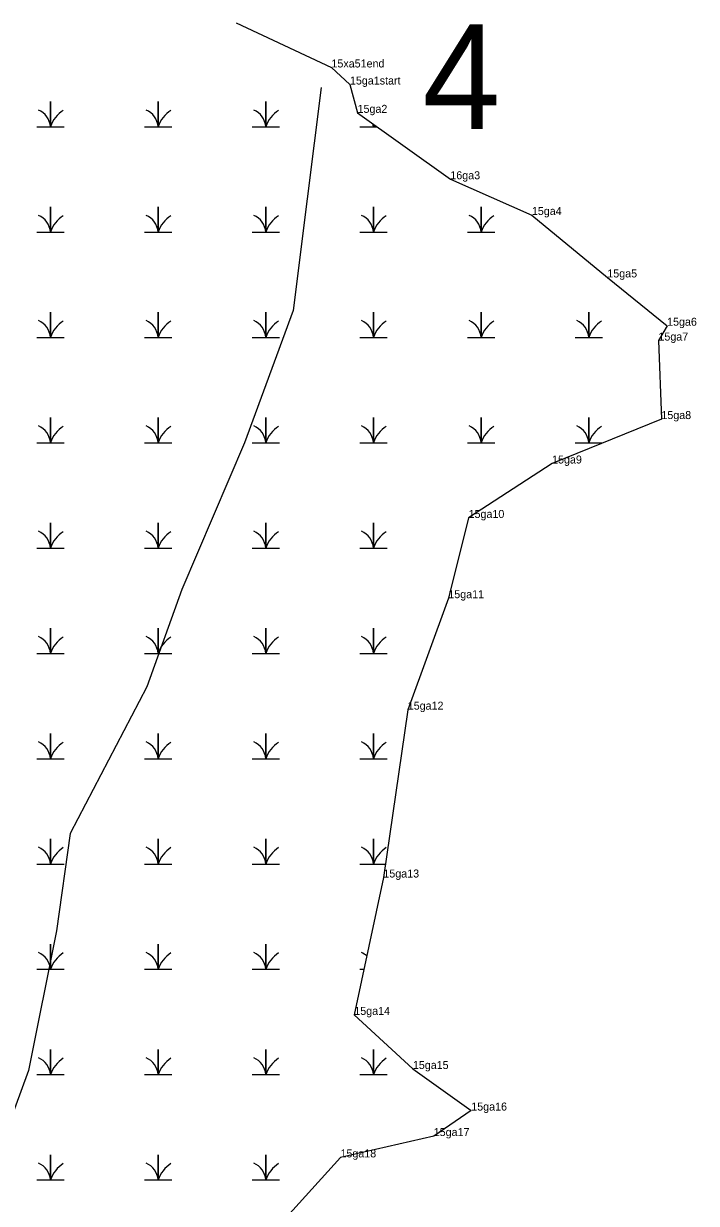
# Model space of a CAD drawing. Extents: x 2072529 to 2268796, y 436423 to 470397.
# Drawn here: x 2264945 to 2265365, y 443935 to 444673 of the extents above; entities that cross this region are included whole.
import ezdxf

# ---------------------------------------------------------------- set-up
doc = ezdxf.new("R2010")
doc.units = 0
for name, color, linetype in [('Default', 7, 'Continuous'), ('Exist Environmental Wetland Boundary', 7, 'Continuous'), ('Exist Environmental Wetland Boundary Cogo Comment', 7, 'Continuous'), ('Exist Environmental Wetland Boundary Cogo Point CELL', 7, 'Continuous'), ('Exist Hydro Jurisdictional Stream or Body of Water NEU Mitigable', 7, 'Continuous'), ('Exist Hydro Swamp or Marsh', 7, 'Continuous')]:
    doc.layers.add(name, color=color, linetype=linetype)

msp = doc.modelspace()

# ---------------------------------------------------------------- linework, layer by layer
at = {"layer": 'Exist Environmental Wetland Boundary'}
for points in [[(2265078.14, 444673.01), (2265137.56, 444645.11), (2265149.11, 444634.45)], [(2265149.11, 444634.45), (2265153.86, 444616.76), (2265211.81, 444575.26), (2265262.73, 444552.92), (2265309.87, 444513.92), (2265347.2, 444483.75), (2265341.79, 444474.46), (2265343.64, 444425.44), (2265275.37, 444397.67), (2265223.22, 444363.64), (2265210.56, 444313.51), (2265185.22, 444243.87), (2265169.99, 444139), (2265151.84, 444053.16), (2265188.41, 444019.37), (2265224.89, 443993.39), (2265201.44, 443977.47), (2265143.19, 443964.13), (2265095.51, 443911.37)]]:
    msp.add_lwpolyline(points, dxfattribs=at)
at = {"layer": 'Exist Environmental Wetland Boundary Cogo Point CELL'}
for p, q in [((2265137.56, 444645.11), (2265137.56, 444645.11)), ((2265149.11, 444634.45), (2265149.11, 444634.45)), ((2265153.86, 444616.76), (2265153.86, 444616.76)), ((2265211.81, 444575.26), (2265211.81, 444575.26)), ((2265262.73, 444552.92), (2265262.73, 444552.92)), ((2265309.87, 444513.92), (2265309.87, 444513.92)), ((2265347.2, 444483.75), (2265347.2, 444483.75)), ((2265341.79, 444474.46), (2265341.79, 444474.46)), ((2265343.64, 444425.44), (2265343.64, 444425.44)), ((2265275.37, 444397.67), (2265275.37, 444397.67)), ((2265223.22, 444363.64), (2265223.22, 444363.64)), ((2265210.56, 444313.51), (2265210.56, 444313.51)), ((2265185.22, 444243.87), (2265185.22, 444243.87)), ((2265169.99, 444139), (2265169.99, 444139)), ((2265151.84, 444053.16), (2265151.84, 444053.16)), ((2265188.41, 444019.37), (2265188.41, 444019.37)), ((2265224.89, 443993.39), (2265224.89, 443993.39)), ((2265201.44, 443977.47), (2265201.44, 443977.47)), ((2265143.19, 443964.13), (2265143.19, 443964.13))]:
    msp.add_line(p, q, dxfattribs=at)
at = {"layer": 'Exist Hydro Jurisdictional Stream or Body of Water NEU Mitigable'}
msp.add_lwpolyline([(2265131.15, 444632.65), (2265122.45, 444562.95), (2265113.74, 444493.26), (2265083.27, 444410.5), (2265044.1, 444319.03), (2265022.33, 444258.05), (2264974.45, 444166.58), (2264965.75, 444105.6), (2264948.34, 444018.49), (2264917.87, 443935.73), (2264896.1, 443857.32), (2264878.69, 443791.99), (2264839.52, 443709.23), (2264795.99, 443661.31), (2264717.64, 443578.56), (2264630.59, 443478.37), (2264600.12, 443430.46), (2264552.24, 443378.19), (2264547.89, 443369.48)], dxfattribs=at)
at = {"layer": 'Exist Hydro Swamp or Marsh'}
for points in [[(2264953.45, 444608.04), (2264962.05, 444608.04), (2264962.05, 444623.82), (2264962.05, 444608.04), (2264970.65, 444608.04)], [(2265020.7, 444608.04), (2265029.3, 444608.04), (2265029.3, 444623.82), (2265029.3, 444608.04), (2265037.9, 444608.04)], [(2265087.95, 444608.04), (2265096.55, 444608.04), (2265096.55, 444623.82), (2265096.55, 444608.04), (2265105.15, 444608.04)], [(2265155.2, 444608.04), (2265163.8, 444608.04), (2265163.8, 444609.64)], [(2265163.8, 444609.64), (2265163.8, 444608.04), (2265166.03, 444608.04)], [(2264953.45, 444542.24), (2264962.05, 444542.24), (2264962.05, 444558.02), (2264962.05, 444542.24), (2264970.65, 444542.24)], [(2265020.7, 444542.24), (2265029.3, 444542.24), (2265029.3, 444558.02), (2265029.3, 444542.24), (2265037.9, 444542.24)], [(2265087.95, 444542.24), (2265096.55, 444542.24), (2265096.55, 444558.02), (2265096.55, 444542.24), (2265105.15, 444542.24)], [(2265155.2, 444542.24), (2265163.8, 444542.24), (2265163.8, 444558.02), (2265163.8, 444542.24), (2265172.4, 444542.24)], [(2265222.45, 444542.24), (2265231.05, 444542.24), (2265231.05, 444558.02), (2265231.05, 444542.24), (2265239.65, 444542.24)], [(2264953.45, 444476.44), (2264962.05, 444476.44), (2264962.05, 444492.22), (2264962.05, 444476.44), (2264970.65, 444476.44)], [(2265020.7, 444476.44), (2265029.3, 444476.44), (2265029.3, 444492.22), (2265029.3, 444476.44), (2265037.9, 444476.44)], [(2265087.95, 444476.44), (2265096.55, 444476.44), (2265096.55, 444492.22), (2265096.55, 444476.44), (2265105.15, 444476.44)], [(2265155.2, 444476.44), (2265163.8, 444476.44), (2265163.8, 444492.22), (2265163.8, 444476.44), (2265172.4, 444476.44)], [(2265222.45, 444476.44), (2265231.05, 444476.44), (2265231.05, 444492.22), (2265231.05, 444476.44), (2265239.65, 444476.44)], [(2265289.7, 444476.44), (2265298.3, 444476.44), (2265298.3, 444492.22), (2265298.3, 444476.44), (2265306.9, 444476.44)], [(2264953.45, 444410.64), (2264962.05, 444410.64), (2264962.05, 444426.42), (2264962.05, 444410.64), (2264970.65, 444410.64)], [(2265020.7, 444410.64), (2265029.3, 444410.64), (2265029.3, 444426.42), (2265029.3, 444410.64), (2265037.9, 444410.64)], [(2265087.95, 444410.64), (2265096.55, 444410.64), (2265096.55, 444426.42), (2265096.55, 444410.64), (2265105.15, 444410.64)], [(2265155.2, 444410.64), (2265163.8, 444410.64), (2265163.8, 444426.42), (2265163.8, 444410.64), (2265172.4, 444410.64)], [(2265222.45, 444410.64), (2265231.05, 444410.64), (2265231.05, 444426.42), (2265231.05, 444410.64), (2265239.65, 444410.64)], [(2265289.7, 444410.64), (2265298.3, 444410.64), (2265298.3, 444426.42), (2265298.3, 444410.64), (2265306.9, 444410.64)], [(2264953.45, 444344.84), (2264962.05, 444344.84), (2264962.05, 444360.62), (2264962.05, 444344.84), (2264970.65, 444344.84)], [(2265020.7, 444344.84), (2265029.3, 444344.84), (2265029.3, 444360.62), (2265029.3, 444344.84), (2265037.9, 444344.84)], [(2265087.95, 444344.84), (2265096.55, 444344.84), (2265096.55, 444360.62), (2265096.55, 444344.84), (2265105.15, 444344.84)], [(2265155.2, 444344.84), (2265163.8, 444344.84), (2265163.8, 444360.62), (2265163.8, 444344.84), (2265172.4, 444344.84)], [(2264953.45, 444279.04), (2264962.05, 444279.04), (2264962.05, 444294.82), (2264962.05, 444279.04), (2264970.65, 444279.04)], [(2265020.7, 444279.04), (2265029.3, 444279.04), (2265029.3, 444294.82), (2265029.3, 444279.04), (2265037.9, 444279.04)], [(2265087.95, 444279.04), (2265096.55, 444279.04), (2265096.55, 444294.82), (2265096.55, 444279.04), (2265105.15, 444279.04)], [(2265155.2, 444279.04), (2265163.8, 444279.04), (2265163.8, 444294.82), (2265163.8, 444279.04), (2265172.4, 444279.04)], [(2264953.45, 444213.24), (2264962.05, 444213.24), (2264962.05, 444229.02), (2264962.05, 444213.24), (2264970.65, 444213.24)], [(2265020.7, 444213.24), (2265029.3, 444213.24), (2265029.3, 444229.02), (2265029.3, 444213.24), (2265037.9, 444213.24)], [(2265087.95, 444213.24), (2265096.55, 444213.24), (2265096.55, 444229.02), (2265096.55, 444213.24), (2265105.15, 444213.24)], [(2265155.2, 444213.24), (2265163.8, 444213.24), (2265163.8, 444229.02), (2265163.8, 444213.24), (2265172.4, 444213.24)], [(2264953.45, 444147.44), (2264962.05, 444147.44), (2264962.05, 444163.22), (2264962.05, 444147.44), (2264970.65, 444147.44)], [(2265020.7, 444147.44), (2265029.3, 444147.44), (2265029.3, 444163.22), (2265029.3, 444147.44), (2265037.9, 444147.44)], [(2265087.95, 444147.44), (2265096.55, 444147.44), (2265096.55, 444163.22), (2265096.55, 444147.44), (2265105.15, 444147.44)], [(2265155.2, 444147.44), (2265163.8, 444147.44), (2265163.8, 444163.22), (2265163.8, 444147.44), (2265171.21, 444147.44)], [(2264953.45, 444081.64), (2264962.05, 444081.64), (2264962.05, 444097.42), (2264962.05, 444081.64), (2264970.65, 444081.64)], [(2265020.7, 444081.64), (2265029.3, 444081.64), (2265029.3, 444097.42), (2265029.3, 444081.64), (2265037.9, 444081.64)], [(2265087.95, 444081.64), (2265096.55, 444081.64), (2265096.55, 444097.42), (2265096.55, 444081.64), (2265105.15, 444081.64)], [(2265155.2, 444081.64), (2265157.86, 444081.64)], [(2264953.45, 444015.84), (2264962.05, 444015.84), (2264962.05, 444031.62), (2264962.05, 444015.84), (2264970.65, 444015.84)], [(2265020.7, 444015.84), (2265029.3, 444015.84), (2265029.3, 444031.62), (2265029.3, 444015.84), (2265037.9, 444015.84)], [(2265087.95, 444015.84), (2265096.55, 444015.84), (2265096.55, 444031.62), (2265096.55, 444015.84), (2265105.15, 444015.84)], [(2265155.2, 444015.84), (2265163.8, 444015.84), (2265163.8, 444031.62), (2265163.8, 444015.84), (2265172.4, 444015.84)], [(2264953.45, 443950.04), (2264962.05, 443950.04), (2264962.05, 443965.82), (2264962.05, 443950.04), (2264970.65, 443950.04)], [(2265020.7, 443950.04), (2265029.3, 443950.04), (2265029.3, 443965.82), (2265029.3, 443950.04), (2265037.9, 443950.04)], [(2265087.95, 443950.04), (2265096.55, 443950.04), (2265096.55, 443965.82), (2265096.55, 443950.04), (2265105.15, 443950.04)]]:
    msp.add_lwpolyline(points, dxfattribs=at)
for centre, radius, start, end in [((2264949.78, 444607.15), 12.3, 4.14034, 67.53497), ((2264980.29, 444601.98), 19.22, 122.12745, 161.62219), ((2265017.03, 444607.15), 12.3, 4.14034, 67.53497), ((2265047.54, 444601.98), 19.22, 122.12745, 161.62219), ((2265084.28, 444607.15), 12.3, 4.14034, 67.53497), ((2265114.79, 444601.98), 19.22, 122.12745, 161.62219), ((2265151.53, 444607.15), 12.3, 4.14034, 12.55578), ((2265182.04, 444601.98), 19.22, 157.60798, 161.62219), ((2264949.78, 444541.35), 12.3, 4.14034, 67.53497), ((2264980.29, 444536.18), 19.22, 122.12745, 161.62219), ((2265017.03, 444541.35), 12.3, 4.14034, 67.53497), ((2265047.54, 444536.18), 19.22, 122.12745, 161.62219), ((2265084.28, 444541.35), 12.3, 4.14034, 67.53497), ((2265114.79, 444536.18), 19.22, 122.12745, 161.62219), ((2265151.53, 444541.35), 12.3, 4.14034, 67.53497), ((2265182.04, 444536.18), 19.22, 122.12745, 161.62219), ((2265218.78, 444541.35), 12.3, 4.14034, 67.53497), ((2265249.29, 444536.18), 19.22, 122.12745, 161.62219), ((2264949.78, 444475.55), 12.3, 4.14034, 67.53497), ((2264980.29, 444470.38), 19.22, 122.12745, 161.62219), ((2265017.03, 444475.55), 12.3, 4.14034, 67.53497), ((2265047.54, 444470.38), 19.22, 122.12745, 161.62219), ((2265084.28, 444475.55), 12.3, 4.14034, 67.53497), ((2265114.79, 444470.38), 19.22, 122.12745, 161.62219), ((2265151.53, 444475.55), 12.3, 4.14034, 67.53497), ((2265182.04, 444470.38), 19.22, 122.12745, 161.62219), ((2265218.78, 444475.55), 12.3, 4.14034, 67.53497), ((2265249.29, 444470.38), 19.22, 122.12745, 161.62219), ((2265286.03, 444475.55), 12.3, 4.14034, 67.53497), ((2265316.54, 444470.38), 19.22, 122.12745, 161.62219), ((2264949.78, 444409.75), 12.3, 4.14034, 67.53497), ((2264980.29, 444404.58), 19.22, 122.12745, 161.62219), ((2265017.03, 444409.75), 12.3, 4.14034, 67.53497), ((2265047.54, 444404.58), 19.22, 122.12745, 161.62219), ((2265084.28, 444409.75), 12.3, 4.14034, 67.53497), ((2265114.79, 444404.58), 19.22, 122.12745, 161.62219), ((2265151.53, 444409.75), 12.3, 4.14034, 67.53497), ((2265182.04, 444404.58), 19.22, 122.12745, 161.62219), ((2265218.78, 444409.75), 12.3, 4.14034, 67.53497), ((2265249.29, 444404.58), 19.22, 122.12745, 161.62219), ((2265286.03, 444409.75), 12.3, 4.14034, 67.53497), ((2265316.54, 444404.58), 19.22, 122.12745, 161.62219), ((2264949.78, 444343.95), 12.3, 4.14034, 67.53497), ((2264980.29, 444338.78), 19.22, 122.12745, 161.62219), ((2265017.03, 444343.95), 12.3, 4.14034, 67.53497), ((2265047.54, 444338.78), 19.22, 122.12745, 161.62219), ((2265084.28, 444343.95), 12.3, 4.14034, 67.53497), ((2265114.79, 444338.78), 19.22, 122.12745, 161.62219), ((2265151.53, 444343.95), 12.3, 4.14034, 67.53497), ((2265182.04, 444338.78), 19.22, 122.12745, 161.62219), ((2264949.78, 444278.15), 12.3, 4.14034, 67.53497), ((2264980.29, 444272.98), 19.22, 122.12745, 161.62219), ((2265017.03, 444278.15), 12.3, 4.14034, 67.53497), ((2265047.54, 444272.98), 19.22, 122.12745, 161.62219), ((2265084.28, 444278.15), 12.3, 4.14034, 67.53497), ((2265114.79, 444272.98), 19.22, 122.12745, 161.62219), ((2265151.53, 444278.15), 12.3, 4.14034, 67.53497), ((2265182.04, 444272.98), 19.22, 122.12745, 161.62219), ((2264949.78, 444212.35), 12.3, 4.14034, 67.53497), ((2264980.29, 444207.18), 19.22, 122.12745, 161.62219), ((2265017.03, 444212.35), 12.3, 4.14034, 67.53497), ((2265047.54, 444207.18), 19.22, 122.12745, 161.62219), ((2265084.28, 444212.35), 12.3, 4.14034, 67.53497), ((2265114.79, 444207.18), 19.22, 122.12745, 161.62219), ((2265151.53, 444212.35), 12.3, 4.14034, 67.53497), ((2265182.04, 444207.18), 19.22, 122.12745, 161.62219), ((2264949.78, 444146.55), 12.3, 4.14034, 67.53497), ((2264980.29, 444141.38), 19.22, 122.12745, 161.62219), ((2265017.03, 444146.55), 12.3, 4.14034, 67.53497), ((2265047.54, 444141.38), 19.22, 122.12745, 161.62219), ((2265084.28, 444146.55), 12.3, 4.14034, 67.53497), ((2265114.79, 444141.38), 19.22, 122.12745, 161.62219), ((2265151.53, 444146.55), 12.3, 4.14034, 67.53497), ((2265182.04, 444141.38), 19.22, 122.12745, 161.62219), ((2264949.78, 444080.75), 12.3, 4.14034, 67.53497), ((2264980.29, 444075.58), 19.22, 122.12745, 161.62219), ((2265017.03, 444080.75), 12.3, 4.14034, 67.53497), ((2265047.54, 444075.58), 19.22, 122.12745, 161.62219), ((2265084.28, 444080.75), 12.3, 4.14034, 67.53497), ((2265114.79, 444075.58), 19.22, 122.12745, 161.62219), ((2265151.53, 444080.75), 12.3, 48.80944, 67.53497), ((2264949.78, 444014.95), 12.3, 4.14034, 67.53497), ((2264980.29, 444009.78), 19.22, 122.12745, 161.62219), ((2265017.03, 444014.95), 12.3, 4.14034, 67.53497), ((2265047.54, 444009.78), 19.22, 122.12745, 161.62219), ((2265084.28, 444014.95), 12.3, 4.14034, 67.53497), ((2265114.79, 444009.78), 19.22, 122.12745, 161.62219), ((2265151.53, 444014.95), 12.3, 4.14034, 67.53497), ((2265182.04, 444009.78), 19.22, 122.12745, 161.62219), ((2264949.78, 443949.15), 12.3, 4.14034, 67.53497), ((2264980.29, 443943.98), 19.22, 122.12745, 161.62219), ((2265017.03, 443949.15), 12.3, 4.14034, 67.53497), ((2265047.54, 443943.98), 19.22, 122.12745, 161.62219), ((2265084.28, 443949.15), 12.3, 4.14034, 67.53497), ((2265114.79, 443943.98), 19.22, 122.12745, 161.62219)]:
    msp.add_arc(centre, radius, start, end, dxfattribs=at)

# ---------------------------------------------------------------- texts
at = {"layer": 'Default'}
msp.add_text('4', height=65.34, dxfattribs=at).set_placement((2265194.49, 444606.76))
at = {"layer": 'Exist Environmental Wetland Boundary Cogo Comment'}
for s, p in [('15xa51end', (2265137.56, 444645.11)), ('15ga1start', (2265149.11, 444634.45)), ('15ga2', (2265153.86, 444616.76)), ('16ga3', (2265211.81, 444575.26)), ('15ga4', (2265262.73, 444552.92)), ('15ga5', (2265309.87, 444513.92)), ('15ga6', (2265347.2, 444483.75)), ('15ga7', (2265341.79, 444474.46)), ('15ga8', (2265343.64, 444425.44)), ('15ga9', (2265275.37, 444397.67)), ('15ga10', (2265223.22, 444363.64)), ('15ga11', (2265210.56, 444313.51)), ('15ga12', (2265185.22, 444243.87)), ('15ga13', (2265169.99, 444139)), ('15ga14', (2265151.84, 444053.16)), ('15ga15', (2265188.41, 444019.37)), ('15ga16', (2265224.89, 443993.39)), ('15ga17', (2265201.44, 443977.47)), ('15ga18', (2265143.19, 443964.13))]:
    msp.add_text(s, height=5, dxfattribs=at).set_placement(p)

doc.saveas('drawing.dxf')
